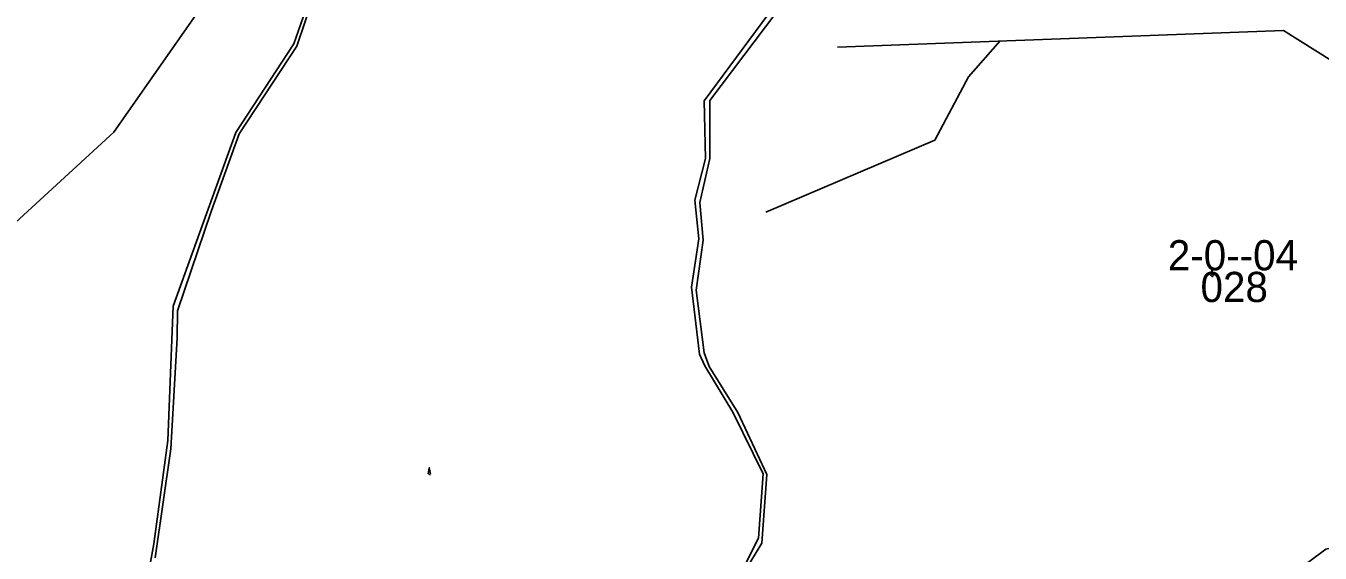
# Model space of a CAD drawing. Extents: x -564810 to -550519, y -1045831 to -1034011.
# Drawn here: x -555811 to -554954, y -1037328 to -1036979 of the extents above; entities that cross this region are included whole.
import ezdxf

# ---------------------------------------------------------------- set-up
doc = ezdxf.new("R2010")
doc.units = 0
for name, color, linetype in [('Vrstva 16', 7, 'Continuous'), ('Vrstva 33', 7, 'Continuous'), ('Vrstva 4', 7, 'Continuous'), ('zamokř ploch', 7, 'Continuous')]:
    doc.layers.add(name, color=color, linetype=linetype)

msp = doc.modelspace()

# ---------------------------------------------------------------- linework, layer by layer
at = {"layer": 'Vrstva 16'}
msp.add_lwpolyline([(-556015.05, -1038013.18), (-556091.56, -1037870.11), (-556133.91, -1037708.09), (-556133.91, -1037680.68), (-556113.98, -1037521.15), (-555996.9, -1037316.01), (-555869.83, -1037156.49), (-555752.74, -1037049.31), (-555625.67, -1036867.35), (-555516.05, -1036650.5), (-555446.29, -1036436.13), (-555351.61, -1036199.34), (-555262.93, -1036021.12), (-555200.65, -1035941.36), (-555078.57, -1035784.33), (-555036.21, -1035719.52), (-554909.15, -1035614.83)], dxfattribs=at)
at = {"layer": 'Vrstva 33'}
for points in [[(-555325.39, -1037672.63), (-555270.82, -1037605.44), (-555216.26, -1037574.64), (-555165.89, -1037541.05), (-555121.11, -1037521.45), (-555063.75, -1037465.46), (-555031.57, -1037454.27), (-555007.79, -1037385.68), (-554972.81, -1037342.29), (-554950.42, -1037325.49), (-554872.07, -1037307.29), (-554781.13, -1037311.49), (-554746.15, -1037303.09), (-554718.17, -1037284.9), (-554658, -1037206.51), (-554634.22, -1037102.93), (-554663.61, -1037102.22), (-554747.55, -1037096.63), (-554800.72, -1037084.03), (-554858.08, -1037057.43), (-554978.41, -1036981.85), (-555273.63, -1036993.04)], [(-555165.89, -1036988.84), (-555186.88, -1037012.64), (-555209.27, -1037054.63), (-555321.2, -1037102.22)]]:
    msp.add_lwpolyline(points, dxfattribs=at)
at = {"layer": 'Vrstva 4'}
for p, q in [((-555361.92, -1037028.46), (-555297.76, -1036941.89)), ((-555297.34, -1036947.82), (-555358.23, -1037028.24)), ((-555619.17, -1036948.85), (-555633.57, -1036990.84)), ((-555617.41, -1036950.56), (-555631.68, -1036992.39)), ((-555633.57, -1036990.84), (-555671.93, -1037049.42)), ((-555631.68, -1036992.39), (-555669.78, -1037050.44)), ((-555361.07, -1037066.75), (-555361.92, -1037028.46)), ((-555358.23, -1037028.24), (-555358.22, -1037066.74)), ((-555671.93, -1037049.42), (-555713.41, -1037164.51)), ((-555669.78, -1037050.44), (-555688.34, -1037101.82)), ((-555368.09, -1037094.37), (-555361.07, -1037066.75)), ((-555358.22, -1037066.74), (-555364.78, -1037095.83)), ((-555688.34, -1037101.82), (-555710.56, -1037167.57)), ((-555365.36, -1037119.98), (-555368.09, -1037094.37)), ((-555364.78, -1037095.83), (-555362.59, -1037120.77)), ((-555370.29, -1037151.94), (-555365.36, -1037119.98)), ((-555362.59, -1037120.77), (-555367.13, -1037153.87)), ((-555365.02, -1037196.38), (-555370.29, -1037151.94)), ((-555367.13, -1037153.87), (-555361.92, -1037195.41)), ((-555713.41, -1037164.51), (-555717.04, -1037253.39)), ((-555710.56, -1037167.57), (-555710.96, -1037185.54)), ((-555710.96, -1037185.54), (-555715, -1037258.9)), ((-555361.57, -1037204.07), (-555365.02, -1037196.38)), ((-555361.92, -1037195.41), (-555358.55, -1037204.5)), ((-555342.92, -1037234.61), (-555361.57, -1037204.07)), ((-555358.55, -1037204.5), (-555339.54, -1037234.94)), ((-555322.83, -1037275.55), (-555342.92, -1037234.61)), ((-555339.54, -1037234.94), (-555320.53, -1037275.98)), ((-555717.04, -1037253.39), (-555726.32, -1037321.82)), ((-555715, -1037258.9), (-555725.51, -1037331.06)), ((-555325.89, -1037318.05), (-555322.83, -1037275.55)), ((-555320.53, -1037275.98), (-555323.69, -1037321.4)), ((-555726.32, -1037321.82), (-555735.33, -1037371.97)), ((-555323.69, -1037321.4), (-555338.71, -1037346.27)), ((-555336.94, -1037339.89), (-555325.89, -1037318.05))]:
    msp.add_line(p, q, dxfattribs=at)
at = {"layer": 'zamokř ploch'}
for points in [[(-555026.45, -1037144.45), (-555025.75, -1037140.45), (-555024.95, -1037144.45)], [(-555025.75, -1037144.75), (-555025.75, -1037144.95), (-555024.95, -1037144.95)], [(-555544.66, -1037275.48), (-555543.96, -1037271.48), (-555543.16, -1037275.48)], [(-555543.96, -1037275.78), (-555543.96, -1037275.98), (-555543.16, -1037275.98)]]:
    msp.add_lwpolyline(points, dxfattribs=at)

# ---------------------------------------------------------------- texts
at = {"layer": 'Vrstva 16'}
for s, p in [('2-0--04', (-555054.95, -1037140.78)), ('028', (-555033.3, -1037161.78))]:
    msp.add_text(s, height=20, dxfattribs=at).set_placement(p)

doc.saveas('drawing.dxf')
